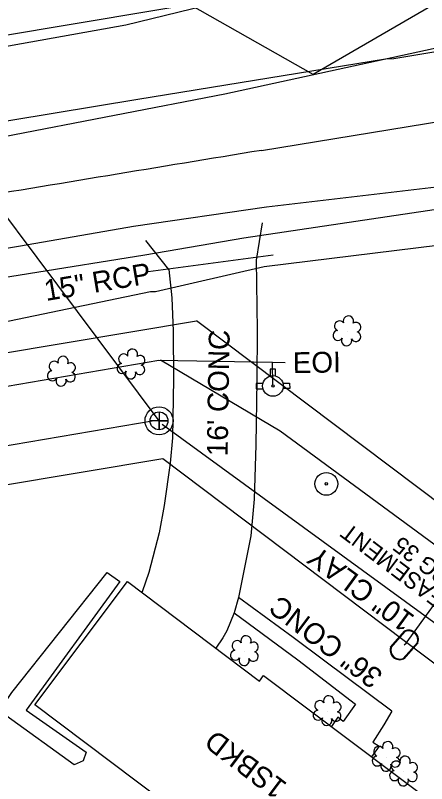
# Model space of a CAD drawing. Extents: x 2364404 to 2371833, y 798876 to 809754.
# Drawn here: x 2368234.7 to 2368313.6, y 807813.1 to 807960.2 of the extents above; entities that cross this region are included whole.
import ezdxf

# ---------------------------------------------------------------- set-up
doc = ezdxf.new("R2010")
doc.units = 0
for name, color, linetype in [('CTL GPS Vertical CELL', 7, 'Continuous'), ('Exist Building', 7, 'Continuous'), ('Exist Building Text', 7, 'Continuous'), ('Exist Other Culture Area Outline', 7, 'Continuous'), ('Exist Other Culture Area Outline Text', 7, 'Continuous'), ('Exist Other Culture Located Object CELL', 7, 'Continuous'), ('Exist Property Owner Text', 7, 'Continuous'), ('Exist Right of Way Easement Line', 7, 'Continuous'), ('Exist Right of Way Easement Line Text', 7, 'Continuous'), ('Exist Right of Way Line', 7, 'Continuous'), ('Exist Roads EOP', 7, 'Continuous'), ('Exist Roads EOP Other', 7, 'Continuous'), ('Exist Roads EOP Other Text', 7, 'Continuous'), ('Exist Structure Minor Pipes RCP 15 Inch', 7, 'Continuous'), ('Exist Structure Minor Pipes RCP 15 Inch Text', 7, 'Continuous'), ('Exist Utilities Gas UG Line SUE LOS B', 7, 'Continuous'), ('Exist Utilities Other Unknown UG SUE LOS B', 7, 'Continuous'), ('Exist Utilities Sanitary Sewer Manhole CELL', 7, 'Continuous'), ('Exist Utilities Sanitary Sewer Manhole Leader', 7, 'Continuous'), ('Exist Utilities Sanitary Sewer UG Line', 7, 'Continuous'), ('Exist Utilities Sanitary Sewer UG Line Text', 7, 'Continuous'), ('Exist Utilities Telephone UG Cable SUE LOS C', 7, 'Continuous'), ('Exist Utilities Water Fire Hydrant CELL', 7, 'Continuous'), ('Exist Utilities Water Meter CELL', 7, 'Continuous'), ('Exist Utilities Water UG Line SUE LOS B', 7, 'Continuous'), ('Exist Utilities Water UG Line SUE LOS B Text', 7, 'Continuous'), ('Exist Vegetation Hedge Row', 7, 'Continuous'), ('Exist Vegetation Shrub CELL', 7, 'Continuous'), ('Prop Horizontal Alignment', 7, 'Continuous')]:
    doc.layers.add(name, color=color, linetype=linetype)

msp = doc.modelspace()

# ---------------------------------------------------------------- linework, layer by layer
at = {"layer": 'CTL GPS Vertical CELL'}
msp.add_lwpolyline([(2368230.62, 808055.73), (2368292.77, 808090.39), (2368354.93, 808056.21), (2368353.97, 807984.97), (2368291.82, 807948.87), (2368230.62, 807983.53)], close=True, dxfattribs=at)
at = {"layer": 'Exist Building'}
msp.add_lwpolyline([(2368306.55, 807776.99), (2368238.46, 807828.2), (2368256.21, 807851.8), (2368281.53, 807832.77), (2368282.33, 807833.83), (2368316.05, 807808.46), (2368315, 807807.05), (2368324.04, 807800.25)], close=True, dxfattribs=at)
at = {"layer": 'Exist Other Culture Area Outline'}
for points in [[(2368306.89, 807827.01), (2368293.78, 807836.78), (2368287.96, 807841.11), (2368277.49, 807848.79)], [(2368276.67, 807845.85), (2368288.9, 807836.8), (2368299.96, 807828.31), (2368297.59, 807825.04)], [(2368306.89, 807827.01), (2368305.35, 807824.36), (2368303.26, 807821.09), (2368304.45, 807820.28), (2368303.03, 807818.26)], [(2368297.59, 807825.04), (2368296.54, 807825.83), (2368295.31, 807824.06)]]:
    msp.add_lwpolyline(points, dxfattribs=at)
at = {"layer": 'Exist Other Culture Located Object CELL'}
for radius in [2.18, 0.24]:
    msp.add_circle((2368294.34, 807870.52), radius, dxfattribs=at)
at = {"layer": 'Exist Right of Way Easement Line'}
for p, q in [((2368262.99, 807875.33), (2367797.42, 807797.46)), ((2368344.2, 807814.14), (2368262.99, 807875.33))]:
    msp.add_line(p, q, dxfattribs=at)
at = {"layer": 'Exist Right of Way Line'}
for p, q in [((2367783.4, 807881.3), (2368349.02, 807975.89)), ((2367793.29, 807822.12), (2368269.46, 807901.75)), ((2368368.2, 807827.36), (2368269.46, 807901.75))]:
    msp.add_line(p, q, dxfattribs=at)
at = {"layer": 'Exist Roads EOP'}
for points in [[(2368327.15, 807956.52), (2368274.91, 807945.11), (2368232.58, 807936.97), (2368180.11, 807928.25), (2368127.18, 807919.09), (2368078.92, 807911.06), (2368034.07, 807903.44), (2367984.59, 807895.5), (2367945.39, 807888.89), (2367894.54, 807880.53), (2367863.53, 807875.21)], [(2368330.68, 807929.12), (2368282.89, 807923.49), (2368257.36, 807919.77), (2368235.72, 807916.02), (2368181.87, 807907), (2368154.26, 807902.43), (2368131.05, 807898.62), (2368082.95, 807890.29), (2368062.8, 807887.28), (2368038.08, 807883.12), (2367986.91, 807874.75), (2367949.87, 807868.19), (2367928.8, 807864.78), (2367897.29, 807860.14), (2367866.78, 807854.91)]]:
    msp.add_lwpolyline(points, dxfattribs=at)
at = {"layer": 'Exist Roads EOP Other'}
msp.add_line((2368264.15, 807911.55), (2368259.74, 807917.09), dxfattribs=at)
for points in [[(2368282.04, 807920.47), (2368280.91, 807913.33), (2368281.11, 807899.97), (2368281.04, 807890.39), (2368280.81, 807877.97), (2368280.5, 807867.62), (2368279.87, 807860.54), (2368277.49, 807848.79), (2368276.67, 807845.85), (2368275.28, 807842.35), (2368274.5, 807841.04), (2368273.14, 807839.07)], [(2368264.15, 807911.55), (2368264.74, 807906.13), (2368264.96, 807899.74), (2368265.02, 807890.63), (2368264.83, 807879.34), (2368264.42, 807874.5), (2368263.25, 807866.36), (2368262.33, 807861.13), (2368260.31, 807853.52), (2368259.04, 807849.83), (2368258.98, 807849.72)]]:
    msp.add_lwpolyline(points, dxfattribs=at)
at = {"layer": 'Exist Structure Minor Pipes RCP 15 Inch'}
msp.add_line((2368260.18, 807911.21), (2368284.18, 807914.34), dxfattribs=at)
at = {"layer": 'Exist Utilities Gas UG Line SUE LOS B'}
msp.add_lwpolyline([(2367870.54, 807838.09), (2367919.9, 807848.3), (2367968.48, 807855.53), (2368019.02, 807864.91), (2368064.26, 807872.88), (2368067.9, 807873.62), (2368094.51, 807877.58), (2368117.72, 807881.71), (2368161.92, 807888.8), (2368216.03, 807898.12), (2368260.65, 807907.32), (2368261.62, 807907.37), (2368282.45, 807912.12), (2368324.46, 807917.31), (2368347.86, 807919.04), (2368361.63, 807920.36), (2368385.5, 807921.08), (2368411.16, 807923.46), (2368412.54, 807923.08), (2368413.42, 807922.79)], dxfattribs=at)
at = {"layer": 'Exist Utilities Other Unknown UG SUE LOS B'}
msp.add_lwpolyline([(2367865.57, 807879.8), (2367916.68, 807886.76), (2367964.49, 807894.84), (2368013.92, 807902.8), (2368064.67, 807911.52), (2368112.58, 807919.65), (2368160.35, 807927.6), (2368209.07, 807936.09), (2368258.24, 807944.17), (2368305.66, 807951.87), (2368307.29, 807951.95), (2368330.7, 807955.87), (2368334.34, 807955.66), (2368336.05, 807954.46), (2368339.82, 807934.59), (2368342.66, 807932.92)], dxfattribs=at)
at = {"layer": 'Exist Utilities Sanitary Sewer Manhole CELL'}
msp.add_lwpolyline([(2368262.28, 807884.31), (2368262.28, 807880.88), (2368262.28, 807882.59), (2368263.99, 807882.59), (2368260.56, 807882.59)], dxfattribs=at)
for radius in [2.69, 1.71]:
    msp.add_circle((2368262.28, 807882.59), radius, dxfattribs=at)
at = {"layer": 'Exist Utilities Sanitary Sewer Manhole Leader'}
msp.add_lwpolyline([(2368262.28, 807882.59), (2368207.76, 807955.48), (2368207.26, 807959.36)], dxfattribs=at)
at = {"layer": 'Exist Utilities Sanitary Sewer UG Line'}
for p, q in [((2368261.35, 807882.59), (2368017.75, 807841.36)), ((2368349.94, 807818.43), (2368262.9, 807881.9))]:
    msp.add_line(p, q, dxfattribs=at)
at = {"layer": 'Exist Utilities Telephone UG Cable SUE LOS C'}
msp.add_lwpolyline([(2368104.4, 807876.72), (2368103.94, 807878.32), (2368103.75, 807883), (2368105.99, 807887.59), (2368109.41, 807889.3), (2368116.46, 807890.7), (2368160.35, 807897.88), (2368214.89, 807907.23), (2368259.58, 807914.4), (2368278.5, 807917.6), (2368324.44, 807924.48), (2368339.22, 807921.35), (2368348.06, 807912.11)], dxfattribs=at)
at = {"layer": 'Exist Utilities Water Fire Hydrant CELL'}
msp.add_line((2368284.11, 807889.26), (2368284.11, 807889.26), dxfattribs=at)
for points in [[(2368284.59, 807891.18), (2368284.57, 807892.47), (2368283.55, 807892.45), (2368283.57, 807891.17)], [(2368282.19, 807889.74), (2368280.9, 807889.72), (2368280.92, 807888.7), (2368282.23, 807888.72)], [(2368286.01, 807889.8), (2368287.3, 807889.82), (2368287.32, 807888.8), (2368286, 807888.78)]]:
    msp.add_lwpolyline(points, dxfattribs=at)
for radius in [1.98, 0.243]:
    msp.add_circle((2368284.11, 807889.26), radius, dxfattribs=at)
at = {"layer": 'Exist Utilities Water Meter CELL'}
msp.add_line((2368309.28, 807839.68), (2368309.28, 807839.68), dxfattribs=at)
for points in [[(2368306.65, 807839.28), (2368309.37, 807842.35)], [(2368306.76, 807839.19), (2368309.48, 807842.26)], [(2368311.8, 807840.16), (2368309.09, 807837.11)], [(2368311.9, 807840.07), (2368309.2, 807837.02)]]:
    msp.add_lwpolyline(points, dxfattribs=at)
for centre, radius, start, end in [((2368310.14, 807840.66), 1.86, 341.5921, 114.3934), ((2368310.13, 807840.65), 1.73, 343.715, 112.1964), ((2368308.42, 807838.71), 1.86, 162.0624, 294.7224), ((2368308.41, 807838.7), 1.73, 163.5412, 293.2869)]:
    msp.add_arc(centre, radius, start, end, dxfattribs=at)
at = {"layer": 'Exist Utilities Water UG Line SUE LOS B'}
for points in [[(2368061.12, 807924.34), (2368110.63, 807932.44), (2368159.36, 807941.39), (2368207.29, 807949.76), (2368255.89, 807958.43), (2368303.66, 807970.11), (2368352.63, 807978.95), (2368406.52, 807986), (2368411.88, 807987.17), (2368430.69, 807989.56), (2368458.99, 807991.26), (2368504.63, 807993.63), (2368554.73, 807997.73), (2368558.03, 807998.11), (2368591.16, 808002.04), (2368605.81, 808004.45), (2368655.67, 808012.45), (2368680.36, 808015.78), (2368688.31, 808016.66)], [(2367871.12, 807828.45), (2367892.35, 807831.6), (2367921.84, 807837.39), (2367970.56, 807845.14), (2367984.76, 807847.38), (2368021.81, 807852.73), (2368062.83, 807858.73), (2368070.48, 807860.37), (2368122.26, 807870.75), (2368136.68, 807872.95), (2368164.02, 807877.33), (2368215.21, 807886.17), (2368262.24, 807894.23), (2368284.02, 807893.82), (2368286.45, 807893.73)], [(2368262.53, 807894.28), (2368285.49, 807880.7), (2368320.49, 807854.97)], [(2368284.12, 807889.33), (2368284.02, 807893.82)], [(2368309.28, 807839.68), (2368309.67, 807840.02), (2368320.49, 807854.97)]]:
    msp.add_lwpolyline(points, dxfattribs=at)
at = {"layer": 'Exist Vegetation Hedge Row'}
msp.add_lwpolyline([(2368246.03, 807816.73), (2368232.9, 807826.19), (2368232.73, 807827.53), (2368232.68, 807828.47), (2368234.04, 807830.54), (2368252.32, 807853.52), (2368254.74, 807851.81), (2368236.83, 807827.19), (2368248.3, 807819.15), (2368247.71, 807817.51), (2368246.03, 807816.73)], dxfattribs=at)
at = {"layer": 'Exist Vegetation Shrub CELL'}
for p, q in [((2368298.37, 807899.64), (2368298.37, 807899.64)), ((2368256.97, 807893.3), (2368256.97, 807893.3)), ((2368243.64, 807891.91), (2368243.64, 807891.91)), ((2368278.72, 807838.41), (2368278.72, 807838.41)), ((2368294.57, 807826.93), (2368294.57, 807826.93)), ((2368305.9, 807818.16), (2368305.9, 807818.16)), ((2368309.22, 807815.36), (2368309.22, 807815.36))]:
    msp.add_line(p, q, dxfattribs=at)
for centre, radius, start, end in [((2368296.88, 807900.76), 0.968, 35.8908, 245.4216), ((2368298.59, 807901.68), 0.99, 334.8391, 200.4717), ((2368300.04, 807900.51), 0.929, 284.4567, 126.0861), ((2368296.57, 807898.93), 0.955, 95.1099, 327.9534), ((2368298.24, 807897.95), 0.984, 151.2797, 21.387), ((2368300, 807898.71), 0.937, 204.9913, 73.4601), ((2368257.19, 807895.34), 0.99, 334.8391, 200.4717), ((2368242.16, 807893.03), 0.968, 35.8908, 245.4216), ((2368243.87, 807893.95), 0.99, 334.8391, 200.4717), ((2368255.48, 807894.42), 0.968, 35.8908, 245.4216), ((2368258.64, 807894.17), 0.929, 284.4567, 126.0861), ((2368245.32, 807892.78), 0.929, 284.4567, 126.0861), ((2368255.17, 807892.59), 0.955, 95.1099, 327.9534), ((2368258.6, 807892.37), 0.937, 204.9913, 73.4601), ((2368241.84, 807891.2), 0.955, 95.1099, 327.9534), ((2368245.28, 807890.98), 0.937, 204.9913, 73.4601), ((2368256.84, 807891.61), 0.984, 151.2797, 21.387), ((2368243.51, 807890.22), 0.984, 151.2797, 21.387), ((2368278.94, 807840.45), 0.99, 334.8391, 200.4717), ((2368277.23, 807839.53), 0.968, 35.8908, 245.4216), ((2368280.39, 807839.28), 0.929, 284.4567, 126.0861), ((2368276.92, 807837.7), 0.955, 95.1099, 327.9534), ((2368280.35, 807837.48), 0.937, 204.9913, 73.4601), ((2368278.59, 807836.72), 0.984, 151.2797, 21.387), ((2368294.8, 807828.97), 0.99, 334.8391, 200.4717), ((2368293.09, 807828.05), 0.968, 35.8908, 245.4216), ((2368296.24, 807827.79), 0.929, 284.4567, 126.0861), ((2368292.77, 807826.22), 0.955, 95.1099, 327.9534), ((2368296.21, 807826), 0.937, 204.9913, 73.4601), ((2368294.44, 807825.24), 0.984, 151.2797, 21.387), ((2368306.13, 807820.2), 0.99, 334.8391, 200.4717), ((2368304.42, 807819.29), 0.968, 35.8908, 245.4216), ((2368307.57, 807819.03), 0.929, 284.4567, 126.0861), ((2368304.1, 807817.46), 0.955, 95.1099, 327.9534), ((2368307.54, 807817.23), 0.937, 204.9913, 73.4601), ((2368309.45, 807817.4), 0.99, 334.8391, 200.4717), ((2368305.77, 807816.48), 0.984, 151.2797, 21.387), ((2368307.73, 807816.48), 0.968, 35.8908, 245.4216), ((2368310.89, 807816.22), 0.929, 284.4567, 126.0861), ((2368307.42, 807814.65), 0.955, 95.1099, 327.9534), ((2368310.85, 807814.43), 0.937, 204.9913, 73.4601), ((2368309.09, 807813.67), 0.984, 151.2797, 21.387)]:
    msp.add_arc(centre, radius, start, end, dxfattribs=at)
at = {"layer": 'Prop Horizontal Alignment'}
msp.add_line((2368281.91, 807934.37), (2368381.6, 807950.7), dxfattribs=at)
msp.add_arc((2371987.16, 785317.56), 22918.31, 99.30395, 99.453345, dxfattribs=at)

# ---------------------------------------------------------------- texts
at = {"layer": 'Exist Building Text'}
msp.add_text('1SBKD', height=4, rotation=143.0041, dxfattribs=at).set_placement((2368287.04, 807813.07))
at = {"layer": 'Exist Other Culture Area Outline Text'}
msp.add_text('36" CONC', height=4, rotation=143.0041, dxfattribs=at).set_placement((2368305.45, 807834.28))
at = {"layer": 'Exist Property Owner Text'}
msp.add_text('WIFE GLORIA R WILLIAMS', height=5, rotation=97.4798, dxfattribs=at).set_placement((2368240.73, 807742.23))
at = {"layer": 'Exist Right of Way Easement Line Text'}
for s, p in [("25' UTILITY EASEMENT", (2368336.6, 807834.62)), ('MB 16, PG 35', (2368330.16, 807844.49))]:
    msp.add_text(s, height=3.2, rotation=143.0041, dxfattribs=at).set_placement(p)
at = {"layer": 'Exist Roads EOP Other Text'}
msp.add_text("16' CONC", height=4, rotation=89.0236, dxfattribs=at).set_placement((2368275.42, 807875.78))
at = {"layer": 'Exist Structure Minor Pipes RCP 15 Inch Text'}
msp.add_text('15" RCP', height=4, rotation=9.5955, dxfattribs=at).set_placement((2368240.62, 807905.52))
at = {"layer": 'Exist Utilities Sanitary Sewer UG Line Text'}
msp.add_text('10" CLAY', height=4, rotation=143.9006, dxfattribs=at).set_placement((2368311.51, 807845.11))
at = {"layer": 'Exist Utilities Water UG Line SUE LOS B Text'}
msp.add_text('EOI', height=4, rotation=0.9302, dxfattribs=at).set_placement((2368287.94, 807891.71))

doc.saveas('drawing.dxf')
